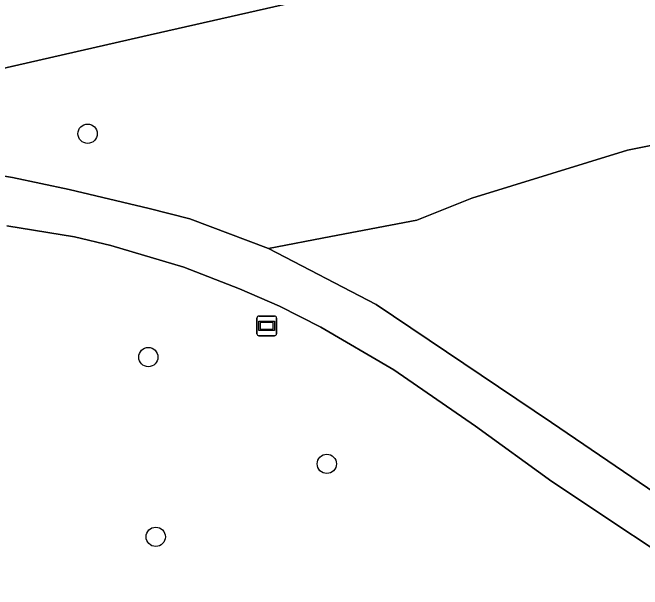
# Model space of a CAD drawing. Extents: x 162879 to 165540, y 384011 to 385181.
# Drawn here: x 164622.6 to 164654.52, y 385053.28 to 385082.51 of the extents above; entities that cross this region are included whole.
import ezdxf

# ---------------------------------------------------------------- set-up
doc = ezdxf.new("R2010")
doc.units = 0
for name, color, linetype in [('IMGEO_Berm_groen', 7, 'Continuous'), ('IMGEO_Boom', 7, 'Continuous'), ('IMGEO_Fietspad_gesloten', 7, 'Continuous'), ('IMGEO_Grasland_agrarisch', 7, 'Continuous'), ('IMGEO_Groenvoorziening', 7, 'Continuous'), ('IMGEO_Informatiebord', 7, 'Continuous')]:
    doc.layers.add(name, color=color, linetype=linetype)

msp = doc.modelspace()

# ---------------------------------------------------------------- linework, layer by layer
at = {"layer": 'IMGEO_Berm_groen'}
msp.add_lwpolyline([(164719.282, 385099.671), (164719.13, 385100.522), (164718.45, 385104.322), (164713.486, 385103.401), (164698.982, 385100.582), (164667.371, 385094.046), (164655.04, 385091.386), (164642.293, 385088.586), (164629.439, 385085.667), (164614.836, 385082.268), (164615.652, 385078.203), (164629.569, 385081.371), (164650.853, 385086.216), (164658.793, 385088.023), (164659.479, 385085.011), (164659.461, 385086.255), (164659.848, 385087.093), (164660.349, 385087.538), (164661.709, 385088.2), (164666.011, 385089.107), (164701.129, 385096.318)], close=True, dxfattribs=at)
at = {"layer": 'IMGEO_Boom'}
for centre in [(164626.399, 385076.369), (164629.477, 385065.05), (164638.524, 385059.64), (164629.853, 385055.945)]:
    msp.add_circle(centre, 0.489, dxfattribs=at)
at = {"layer": 'IMGEO_Fietspad_gesloten'}
for points in [[(164659.644, 385055.111), (164649.916, 385061.734), (164641.027, 385067.712), (164635.565, 385070.558), (164631.583, 385072.063), (164629.517, 385072.572), (164625.465, 385073.535), (164622.597, 385074.151), (164616.231, 385075.233)], [(164622.303, 385071.709), (164625.736, 385071.15), (164627.574, 385070.708), (164631.279, 385069.602), (164634.099, 385068.516), (164636.12, 385067.633), (164638.221, 385066.565), (164641.93, 385064.398), (164646.058, 385061.547), (164649.929, 385058.75), (164658.164, 385053.28)]]:
    msp.add_lwpolyline(points, dxfattribs=at)
at = {"layer": 'IMGEO_Grasland_agrarisch'}
msp.add_lwpolyline([(164855.984, 385109.899), (164855.854, 385110.141), (164855.519, 385110.522), (164854.705, 385110.31), (164841.807, 385108.433), (164810.04, 385103.684), (164777.272, 385098.494), (164736.843, 385090.898), (164703.107, 385084.665), (164664.892, 385076.969), (164663.351, 385076.975), (164662.317, 385077.236), (164653.767, 385075.537), (164645.882, 385073.105), (164643.085, 385071.988), (164638.736, 385071.161), (164635.565, 385070.558), (164641.027, 385067.712), (164649.916, 385061.734), (164659.644, 385055.111)], dxfattribs=at)
at = {"layer": 'IMGEO_Groenvoorziening'}
msp.add_lwpolyline([(164661.78, 385077.78), (164660.19, 385082.432), (164659.722, 385083.86), (164659.479, 385085.011), (164658.793, 385088.023), (164650.853, 385086.216), (164629.569, 385081.371), (164615.652, 385078.203), (164616.295, 385075.576), (164616.231, 385075.233), (164622.597, 385074.151), (164625.465, 385073.535), (164629.517, 385072.572), (164631.583, 385072.063), (164635.565, 385070.558), (164638.736, 385071.161), (164643.085, 385071.988), (164645.882, 385073.105), (164653.767, 385075.537), (164662.317, 385077.236)], close=True, dxfattribs=at)
msp.add_lwpolyline([(164658.164, 385053.28), (164649.929, 385058.75), (164646.058, 385061.547), (164641.93, 385064.398), (164638.221, 385066.565), (164636.12, 385067.633), (164634.099, 385068.516), (164631.279, 385069.602), (164627.574, 385070.708), (164625.736, 385071.15), (164622.303, 385071.709)], dxfattribs=at)
at = {"layer": 'IMGEO_Informatiebord'}
for p, q in [((164634.985, 385066.231), (164634.985, 385067.031)), ((164634.985, 385067.031), (164634.985, 385066.231)), ((164635.085, 385067.131), (164635.875, 385067.131)), ((164635.875, 385067.131), (164635.085, 385067.131)), ((164635.975, 385067.031), (164635.975, 385066.231)), ((164635.975, 385066.231), (164635.975, 385067.031)), ((164635.875, 385066.131), (164635.085, 385066.131)), ((164635.085, 385066.131), (164635.875, 385066.131))]:
    msp.add_line(p, q, dxfattribs=at)
for points in [[(164635.086, 385066.863), (164635.874, 385066.863), (164635.874, 385066.399), (164635.086, 385066.399), (164635.086, 385066.863)], [(164635.151, 385066.798), (164635.151, 385066.464), (164635.809, 385066.464), (164635.809, 385066.798), (164635.151, 385066.798)]]:
    msp.add_lwpolyline(points, dxfattribs=at)
for centre, start, end in [((164635.085, 385067.031), 90, 180), ((164635.085, 385067.031), 90, 180), ((164635.875, 385067.031), 0, 90), ((164635.875, 385067.031), 360, 90), ((164635.085, 385066.231), 180, 270), ((164635.085, 385066.231), 180, 270), ((164635.875, 385066.231), 270, 0), ((164635.875, 385066.231), 270, 0)]:
    msp.add_arc(centre, 0.1, start, end, dxfattribs=at)

doc.saveas('drawing.dxf')
